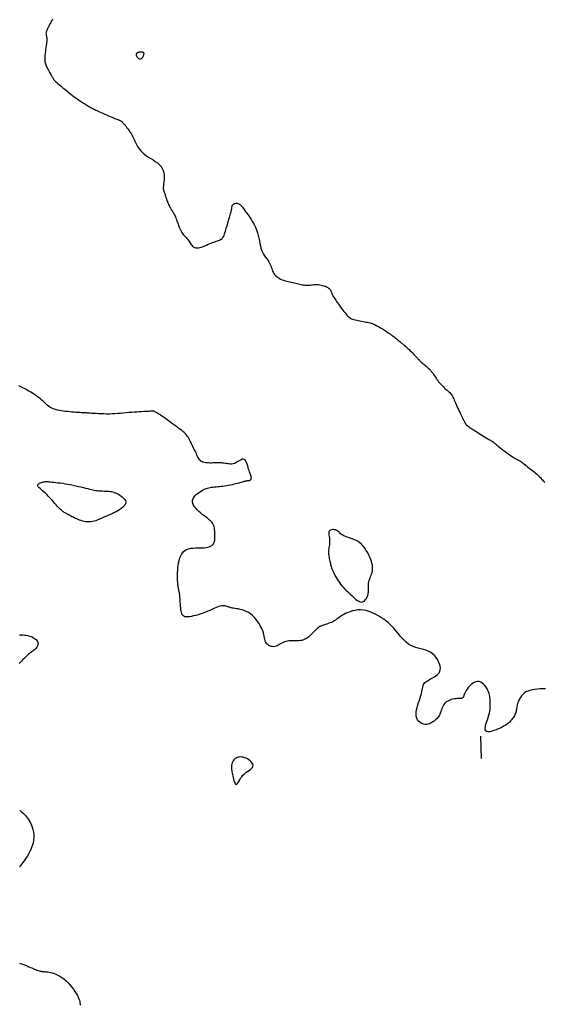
# Model space of a CAD drawing. Header units: millimetres. Extents: x 32690613 to 32693367, y 5343692 to 5344708.
# Tile 884 of 1009: x 32693312 to 32693336, y 5344263 to 5344307. Entities that reach past the tile are written whole.
import ezdxf

# ---------------------------------------------------------------- set-up
doc = ezdxf.new("R2010")
doc.units = ezdxf.units.MM
doc.header["$LTSCALE"] = 20
doc.layers.add('02-DGM_HL_492.00', color=82, linetype='Continuous')

msp = doc.modelspace()

# ---------------------------------------------------------------- linework, layer by layer
at = {"layer": '02-DGM_HL_492.00', "elevation": 492, "flags": 128}
for points in [[(32693313.927, 5344306.653), (32693313.908, 5344306.618), (32693313.888, 5344306.58), (32693313.869, 5344306.542), (32693313.849, 5344306.502), (32693313.828, 5344306.461), (32693313.808, 5344306.421), (32693313.787, 5344306.38), (32693313.765, 5344306.34), (32693313.744, 5344306.3), (32693313.723, 5344306.262), (32693313.703, 5344306.224), (32693313.685, 5344306.187), (32693313.669, 5344306.152), (32693313.656, 5344306.118), (32693313.646, 5344306.085), (32693313.641, 5344306.055), (32693313.638, 5344306.026), (32693313.639, 5344305.998), (32693313.641, 5344305.972), (32693313.645, 5344305.947), (32693313.651, 5344305.924), (32693313.656, 5344305.902), (32693313.662, 5344305.882), (32693313.667, 5344305.862), (32693313.671, 5344305.842), (32693313.675, 5344305.819), (32693313.676, 5344305.793), (32693313.676, 5344305.762), (32693313.675, 5344305.723), (32693313.671, 5344305.676), (32693313.665, 5344305.619), (32693313.656, 5344305.551), (32693313.646, 5344305.473), (32693313.634, 5344305.39), (32693313.622, 5344305.302), (32693313.611, 5344305.214), (32693313.6, 5344305.127), (32693313.591, 5344305.045), (32693313.585, 5344304.97), (32693313.581, 5344304.904), (32693313.581, 5344304.846), (32693313.584, 5344304.795), (32693313.59, 5344304.748), (32693313.599, 5344304.705), (32693313.611, 5344304.663), (32693313.627, 5344304.62), (32693313.646, 5344304.576), (32693313.668, 5344304.528), (32693313.693, 5344304.478), (32693313.719, 5344304.426), (32693313.746, 5344304.373), (32693313.774, 5344304.321), (32693313.801, 5344304.272), (32693313.827, 5344304.225), (32693313.852, 5344304.182), (32693313.873, 5344304.144), (32693313.892, 5344304.111), (32693313.909, 5344304.082), (32693313.924, 5344304.057), (32693313.938, 5344304.035), (32693313.95, 5344304.015), (32693313.96, 5344303.998), (32693313.97, 5344303.982), (32693313.98, 5344303.967), (32693313.99, 5344303.952), (32693314.004, 5344303.935), (32693314.021, 5344303.915), (32693314.045, 5344303.89), (32693314.077, 5344303.86), (32693314.119, 5344303.823), (32693314.171, 5344303.778), (32693314.236, 5344303.723), (32693314.311, 5344303.66), (32693314.394, 5344303.592), (32693314.482, 5344303.521), (32693314.572, 5344303.449), (32693314.661, 5344303.377), (32693314.747, 5344303.309), (32693314.828, 5344303.246), (32693314.901, 5344303.19), (32693314.966, 5344303.141), (32693315.026, 5344303.097), (32693315.08, 5344303.057), (32693315.131, 5344303.022), (32693315.179, 5344302.989), (32693315.226, 5344302.957), (32693315.273, 5344302.927), (32693315.32, 5344302.896), (32693315.368, 5344302.866), (32693315.417, 5344302.836), (32693315.465, 5344302.806), (32693315.513, 5344302.778), (32693315.559, 5344302.75), (32693315.605, 5344302.724), (32693315.648, 5344302.7), (32693315.69, 5344302.677), (32693315.731, 5344302.656), (32693315.773, 5344302.635), (32693315.816, 5344302.615), (32693315.862, 5344302.593), (32693315.913, 5344302.569), (32693315.97, 5344302.544), (32693316.034, 5344302.515), (32693316.106, 5344302.482), (32693316.184, 5344302.447), (32693316.266, 5344302.41), (32693316.349, 5344302.373), (32693316.432, 5344302.336), (32693316.513, 5344302.301), (32693316.588, 5344302.269), (32693316.656, 5344302.24), (32693316.715, 5344302.217), (32693316.765, 5344302.197), (32693316.809, 5344302.181), (32693316.845, 5344302.167), (32693316.877, 5344302.156), (32693316.904, 5344302.145), (32693316.929, 5344302.134), (32693316.951, 5344302.123), (32693316.973, 5344302.111), (32693316.994, 5344302.097), (32693317.016, 5344302.08), (32693317.038, 5344302.06), (32693317.062, 5344302.037), (32693317.087, 5344302.01), (32693317.115, 5344301.979), (32693317.147, 5344301.943), (32693317.181, 5344301.901), (32693317.218, 5344301.855), (32693317.257, 5344301.804), (32693317.298, 5344301.75), (32693317.338, 5344301.694), (32693317.378, 5344301.635), (32693317.417, 5344301.575), (32693317.453, 5344301.514), (32693317.487, 5344301.453), (32693317.519, 5344301.391), (32693317.548, 5344301.33), (32693317.578, 5344301.268), (32693317.606, 5344301.207), (32693317.636, 5344301.146), (32693317.666, 5344301.084), (32693317.699, 5344301.023), (32693317.734, 5344300.962), (32693317.773, 5344300.901), (32693317.816, 5344300.84), (32693317.865, 5344300.779), (32693317.92, 5344300.719), (32693317.983, 5344300.659), (32693318.054, 5344300.599), (32693318.135, 5344300.54), (32693318.225, 5344300.48), (32693318.322, 5344300.421), (32693318.422, 5344300.359), (32693318.521, 5344300.294), (32693318.616, 5344300.225), (32693318.703, 5344300.151), (32693318.778, 5344300.071), (32693318.837, 5344299.983), (32693318.879, 5344299.888), (32693318.904, 5344299.786), (32693318.916, 5344299.682), (32693318.918, 5344299.577), (32693318.912, 5344299.474), (32693318.903, 5344299.377), (32693318.892, 5344299.287), (32693318.883, 5344299.208), (32693318.878, 5344299.142), (32693318.878, 5344299.086), (32693318.882, 5344299.039), (32693318.889, 5344298.997), (32693318.899, 5344298.959), (32693318.912, 5344298.922), (32693318.927, 5344298.883), (32693318.944, 5344298.84), (32693318.962, 5344298.79), (32693318.981, 5344298.736), (32693319.001, 5344298.677), (32693319.022, 5344298.617), (32693319.043, 5344298.556), (32693319.065, 5344298.495), (32693319.088, 5344298.437), (32693319.11, 5344298.383), (32693319.132, 5344298.334), (32693319.154, 5344298.289), (32693319.177, 5344298.248), (32693319.199, 5344298.21), (32693319.221, 5344298.174), (32693319.243, 5344298.139), (32693319.265, 5344298.104), (32693319.288, 5344298.069), (32693319.31, 5344298.033), (32693319.332, 5344297.994), (32693319.355, 5344297.954), (32693319.377, 5344297.911), (32693319.4, 5344297.864), (32693319.423, 5344297.814), (32693319.446, 5344297.76), (32693319.469, 5344297.701), (32693319.492, 5344297.637), (32693319.516, 5344297.569), (32693319.54, 5344297.499), (32693319.565, 5344297.429), (32693319.591, 5344297.359), (32693319.618, 5344297.292), (32693319.646, 5344297.229), (32693319.675, 5344297.171), (32693319.705, 5344297.12), (32693319.737, 5344297.075), (32693319.77, 5344297.034), (32693319.803, 5344296.996), (32693319.837, 5344296.959), (32693319.871, 5344296.924), (32693319.904, 5344296.887), (32693319.938, 5344296.848), (32693319.97, 5344296.806), (32693320.002, 5344296.762), (32693320.033, 5344296.716), (32693320.064, 5344296.671), (32693320.095, 5344296.626), (32693320.126, 5344296.584), (32693320.156, 5344296.545), (32693320.187, 5344296.51), (32693320.218, 5344296.481), (32693320.25, 5344296.458), (32693320.284, 5344296.441), (32693320.322, 5344296.43), (32693320.363, 5344296.424), (32693320.409, 5344296.426), (32693320.46, 5344296.433), (32693320.518, 5344296.447), (32693320.584, 5344296.467), (32693320.655, 5344296.493), (32693320.731, 5344296.523), (32693320.809, 5344296.555), (32693320.888, 5344296.588), (32693320.966, 5344296.621), (32693321.042, 5344296.652), (32693321.114, 5344296.68), (32693321.181, 5344296.704), (32693321.242, 5344296.725), (32693321.297, 5344296.744), (32693321.348, 5344296.762), (32693321.394, 5344296.78), (32693321.435, 5344296.799), (32693321.471, 5344296.821), (32693321.504, 5344296.847), (32693321.532, 5344296.877), (32693321.557, 5344296.913), (32693321.579, 5344296.953), (32693321.599, 5344296.999), (32693321.618, 5344297.05), (32693321.637, 5344297.107), (32693321.656, 5344297.17), (32693321.676, 5344297.238), (32693321.697, 5344297.312), (32693321.72, 5344297.39), (32693321.744, 5344297.47), (32693321.767, 5344297.552), (32693321.79, 5344297.632), (32693321.813, 5344297.709), (32693321.834, 5344297.783), (32693321.854, 5344297.849), (32693321.871, 5344297.909), (32693321.886, 5344297.961), (32693321.899, 5344298.007), (32693321.91, 5344298.048), (32693321.92, 5344298.084), (32693321.927, 5344298.116), (32693321.933, 5344298.145), (32693321.938, 5344298.172), (32693321.942, 5344298.198), (32693321.945, 5344298.222), (32693321.947, 5344298.245), (32693321.95, 5344298.267), (32693321.954, 5344298.287), (32693321.959, 5344298.306), (32693321.965, 5344298.324), (32693321.973, 5344298.341), (32693321.985, 5344298.356), (32693321.998, 5344298.37), (32693322.014, 5344298.383), (32693322.031, 5344298.394), (32693322.05, 5344298.403), (32693322.071, 5344298.411), (32693322.092, 5344298.417), (32693322.115, 5344298.421), (32693322.138, 5344298.423), (32693322.161, 5344298.423), (32693322.185, 5344298.421), (32693322.209, 5344298.416), (32693322.232, 5344298.409), (32693322.256, 5344298.401), (32693322.278, 5344298.389), (32693322.3, 5344298.376), (32693322.321, 5344298.359), (32693322.343, 5344298.34), (32693322.366, 5344298.315), (32693322.391, 5344298.284), (32693322.421, 5344298.246), (32693322.456, 5344298.2), (32693322.497, 5344298.144), (32693322.545, 5344298.077), (32693322.602, 5344297.998), (32693322.666, 5344297.908), (32693322.733, 5344297.81), (32693322.802, 5344297.703), (32693322.87, 5344297.59), (32693322.935, 5344297.473), (32693322.994, 5344297.352), (32693323.045, 5344297.229), (32693323.087, 5344297.106), (32693323.121, 5344296.983), (32693323.148, 5344296.862), (32693323.172, 5344296.744), (32693323.195, 5344296.63), (32693323.218, 5344296.52), (32693323.244, 5344296.417), (32693323.276, 5344296.32), (32693323.314, 5344296.232), (32693323.358, 5344296.15), (32693323.405, 5344296.075), (32693323.455, 5344296.004), (32693323.504, 5344295.938), (32693323.551, 5344295.874), (32693323.594, 5344295.812), (32693323.631, 5344295.751), (32693323.661, 5344295.689), (32693323.686, 5344295.628), (32693323.706, 5344295.567), (32693323.724, 5344295.508), (32693323.743, 5344295.449), (32693323.763, 5344295.392), (32693323.787, 5344295.337), (32693323.816, 5344295.285), (32693323.853, 5344295.236), (32693323.897, 5344295.19), (32693323.947, 5344295.146), (32693324.002, 5344295.106), (32693324.061, 5344295.07), (32693324.124, 5344295.036), (32693324.19, 5344295.007), (32693324.257, 5344294.981), (32693324.326, 5344294.958), (32693324.394, 5344294.939), (32693324.464, 5344294.922), (32693324.533, 5344294.908), (32693324.601, 5344294.894), (32693324.668, 5344294.881), (32693324.734, 5344294.868), (32693324.798, 5344294.854), (32693324.86, 5344294.839), (32693324.921, 5344294.824), (32693324.979, 5344294.809), (32693325.037, 5344294.795), (32693325.095, 5344294.782), (32693325.152, 5344294.771), (32693325.209, 5344294.763), (32693325.267, 5344294.759), (32693325.325, 5344294.759), (32693325.385, 5344294.762), (32693325.445, 5344294.767), (32693325.506, 5344294.773), (32693325.567, 5344294.779), (32693325.629, 5344294.785), (32693325.691, 5344294.788), (32693325.754, 5344294.788), (32693325.816, 5344294.785), (32693325.878, 5344294.777), (32693325.939, 5344294.766), (32693325.998, 5344294.752), (32693326.053, 5344294.736), (32693326.106, 5344294.718), (32693326.153, 5344294.698), (32693326.196, 5344294.676), (32693326.233, 5344294.654), (32693326.265, 5344294.631), (32693326.292, 5344294.608), (32693326.315, 5344294.585), (32693326.334, 5344294.561), (32693326.349, 5344294.539), (32693326.362, 5344294.517), (32693326.373, 5344294.496), (32693326.382, 5344294.476), (32693326.39, 5344294.456), (32693326.397, 5344294.437), (32693326.404, 5344294.418), (32693326.412, 5344294.397), (32693326.421, 5344294.375), (32693326.431, 5344294.351), (32693326.444, 5344294.325), (32693326.46, 5344294.295), (32693326.478, 5344294.262), (32693326.5, 5344294.225), (32693326.525, 5344294.184), (32693326.554, 5344294.14), (32693326.586, 5344294.091), (32693326.622, 5344294.037), (32693326.662, 5344293.979), (32693326.706, 5344293.916), (32693326.753, 5344293.849), (32693326.802, 5344293.78), (32693326.853, 5344293.711), (32693326.904, 5344293.644), (32693326.954, 5344293.579), (32693327.002, 5344293.518), (32693327.047, 5344293.463), (32693327.089, 5344293.415), (32693327.129, 5344293.374), (32693327.168, 5344293.339), (32693327.207, 5344293.309), (32693327.248, 5344293.283), (32693327.292, 5344293.26), (32693327.34, 5344293.241), (32693327.395, 5344293.223), (32693327.456, 5344293.207), (32693327.523, 5344293.191), (32693327.594, 5344293.177), (32693327.667, 5344293.163), (32693327.741, 5344293.15), (32693327.813, 5344293.138), (32693327.883, 5344293.126), (32693327.949, 5344293.115), (32693328.009, 5344293.104), (32693328.066, 5344293.092), (32693328.119, 5344293.078), (32693328.173, 5344293.062), (32693328.228, 5344293.042), (32693328.286, 5344293.018), (32693328.349, 5344292.988), (32693328.419, 5344292.951), (32693328.498, 5344292.907), (32693328.583, 5344292.857), (32693328.671, 5344292.803), (32693328.761, 5344292.747), (32693328.85, 5344292.69), (32693328.934, 5344292.634), (32693329.013, 5344292.582), (32693329.083, 5344292.533), (32693329.142, 5344292.491), (32693329.191, 5344292.453), (32693329.233, 5344292.42), (32693329.27, 5344292.389), (32693329.304, 5344292.361), (32693329.337, 5344292.332), (32693329.37, 5344292.303), (32693329.407, 5344292.271), (32693329.448, 5344292.237), (32693329.493, 5344292.2), (32693329.542, 5344292.161), (32693329.593, 5344292.119), (32693329.647, 5344292.074), (32693329.701, 5344292.028), (32693329.756, 5344291.98), (32693329.81, 5344291.931), (32693329.864, 5344291.88), (32693329.916, 5344291.83), (32693329.966, 5344291.779), (32693330.013, 5344291.73), (32693330.057, 5344291.684), (32693330.098, 5344291.64), (32693330.135, 5344291.6), (32693330.168, 5344291.566), (32693330.197, 5344291.536), (32693330.221, 5344291.512), (32693330.241, 5344291.492), (32693330.259, 5344291.475), (32693330.274, 5344291.46), (32693330.287, 5344291.447), (32693330.299, 5344291.435), (32693330.31, 5344291.423), (32693330.321, 5344291.411), (32693330.332, 5344291.397), (32693330.345, 5344291.382), (32693330.36, 5344291.366), (32693330.378, 5344291.347), (32693330.399, 5344291.326), (32693330.425, 5344291.302), (32693330.456, 5344291.275), (32693330.492, 5344291.245), (32693330.534, 5344291.211), (32693330.578, 5344291.175), (32693330.625, 5344291.136), (32693330.674, 5344291.094), (32693330.722, 5344291.05), (32693330.77, 5344291.005), (32693330.815, 5344290.957), (32693330.857, 5344290.908), (32693330.896, 5344290.858), (32693330.933, 5344290.806), (32693330.969, 5344290.755), (32693331.003, 5344290.702), (32693331.038, 5344290.65), (32693331.073, 5344290.598), (32693331.109, 5344290.546), (32693331.146, 5344290.495), (32693331.185, 5344290.445), (32693331.226, 5344290.396), (32693331.267, 5344290.348), (32693331.309, 5344290.302), (32693331.352, 5344290.257), (32693331.395, 5344290.214), (32693331.438, 5344290.173), (32693331.482, 5344290.134), (32693331.524, 5344290.097), (32693331.566, 5344290.061), (32693331.606, 5344290.026), (32693331.644, 5344289.991), (32693331.68, 5344289.956), (32693331.714, 5344289.921), (32693331.744, 5344289.885), (32693331.77, 5344289.848), (32693331.794, 5344289.809), (32693331.816, 5344289.768), (32693331.837, 5344289.723), (32693331.858, 5344289.675), (32693331.88, 5344289.622), (32693331.904, 5344289.564), (32693331.931, 5344289.5), (32693331.962, 5344289.431), (32693331.995, 5344289.357), (32693332.03, 5344289.28), (32693332.067, 5344289.202), (32693332.103, 5344289.124), (32693332.139, 5344289.049), (32693332.174, 5344288.978), (32693332.205, 5344288.913), (32693332.234, 5344288.856), (32693332.26, 5344288.805), (32693332.282, 5344288.761), (32693332.302, 5344288.723), (32693332.32, 5344288.689), (32693332.336, 5344288.661), (32693332.349, 5344288.636), (32693332.361, 5344288.614), (32693332.372, 5344288.595), (32693332.381, 5344288.578), (32693332.39, 5344288.563), (32693332.397, 5344288.55), (32693332.405, 5344288.538), (32693332.412, 5344288.528), (32693332.42, 5344288.518), (32693332.428, 5344288.509), (32693332.436, 5344288.501), (32693332.446, 5344288.492), (32693332.458, 5344288.482), (32693332.474, 5344288.471), (32693332.492, 5344288.459), (32693332.515, 5344288.443), (32693332.544, 5344288.424), (32693332.578, 5344288.402), (32693332.619, 5344288.375), (32693332.665, 5344288.345), (32693332.717, 5344288.311), (32693332.772, 5344288.275), (32693332.831, 5344288.236), (32693332.893, 5344288.197), (32693332.956, 5344288.156), (32693333.02, 5344288.115), (32693333.084, 5344288.075), (32693333.147, 5344288.035), (32693333.209, 5344287.997), (32693333.268, 5344287.961), (32693333.324, 5344287.926), (32693333.377, 5344287.895), (32693333.424, 5344287.866), (32693333.466, 5344287.842), (32693333.502, 5344287.821), (32693333.533, 5344287.803), (32693333.559, 5344287.789), (32693333.581, 5344287.776), (32693333.599, 5344287.766), (32693333.615, 5344287.756), (32693333.629, 5344287.747), (32693333.643, 5344287.737), (32693333.656, 5344287.727), (32693333.67, 5344287.714), (32693333.687, 5344287.699), (32693333.707, 5344287.681), (32693333.734, 5344287.657), (32693333.767, 5344287.629), (32693333.809, 5344287.594), (32693333.861, 5344287.551), (32693333.924, 5344287.501), (32693333.995, 5344287.445), (32693334.073, 5344287.384), (32693334.155, 5344287.322), (32693334.238, 5344287.26), (32693334.32, 5344287.201), (32693334.398, 5344287.146), (32693334.469, 5344287.098), (32693334.532, 5344287.058), (32693334.588, 5344287.025), (32693334.636, 5344286.998), (32693334.679, 5344286.976), (32693334.718, 5344286.956), (32693334.753, 5344286.939), (32693334.786, 5344286.921), (32693334.819, 5344286.903), (32693334.851, 5344286.882), (32693334.884, 5344286.859), (32693334.917, 5344286.833), (32693334.953, 5344286.804), (32693334.99, 5344286.773), (32693335.03, 5344286.74), (32693335.073, 5344286.705), (32693335.12, 5344286.667), (32693335.17, 5344286.627), (32693335.223, 5344286.586), (32693335.279, 5344286.543), (32693335.335, 5344286.499), (32693335.392, 5344286.454), (32693335.448, 5344286.41), (32693335.502, 5344286.365), (32693335.554, 5344286.321), (32693335.602, 5344286.278), (32693335.647, 5344286.236), (32693335.69, 5344286.195), (32693335.729, 5344286.155), (32693335.767, 5344286.115), (32693335.802, 5344286.077), (32693335.837, 5344286.039), (32693335.87, 5344286.003), (32693335.902, 5344285.967), (32693335.934, 5344285.932)], [(32693335.967, 5344276.718), (32693335.843, 5344276.713), (32693335.719, 5344276.706), (32693335.599, 5344276.697), (32693335.482, 5344276.685), (32693335.371, 5344276.667), (32693335.266, 5344276.643), (32693335.17, 5344276.612), (32693335.083, 5344276.572), (32693335.007, 5344276.522), (32693334.941, 5344276.465), (32693334.884, 5344276.401), (32693334.836, 5344276.333), (32693334.795, 5344276.263), (32693334.762, 5344276.192), (32693334.735, 5344276.123), (32693334.714, 5344276.057), (32693334.698, 5344275.996), (32693334.686, 5344275.94), (32693334.676, 5344275.888), (32693334.669, 5344275.839), (32693334.661, 5344275.791), (32693334.653, 5344275.745), (32693334.643, 5344275.7), (32693334.63, 5344275.654), (32693334.613, 5344275.607), (32693334.592, 5344275.559), (32693334.568, 5344275.511), (32693334.54, 5344275.462), (32693334.509, 5344275.415), (32693334.475, 5344275.368), (32693334.439, 5344275.322), (32693334.4, 5344275.278), (32693334.359, 5344275.235), (32693334.314, 5344275.195), (32693334.266, 5344275.155), (32693334.213, 5344275.116), (32693334.154, 5344275.077), (32693334.089, 5344275.039), (32693334.016, 5344274.999), (32693333.934, 5344274.959), (32693333.844, 5344274.918), (32693333.749, 5344274.878), (32693333.652, 5344274.843), (32693333.558, 5344274.815), (32693333.471, 5344274.797), (32693333.394, 5344274.793), (32693333.332, 5344274.804), (32693333.289, 5344274.834), (32693333.267, 5344274.885), (32693333.263, 5344274.953), (32693333.275, 5344275.036), (32693333.298, 5344275.13), (32693333.329, 5344275.23), (32693333.363, 5344275.333), (32693333.397, 5344275.436), (32693333.428, 5344275.534), (32693333.452, 5344275.625), (32693333.47, 5344275.709), (32693333.481, 5344275.787), (32693333.488, 5344275.86), (32693333.492, 5344275.929), (32693333.492, 5344275.994), (32693333.491, 5344276.058), (32693333.489, 5344276.12), (32693333.486, 5344276.183), (32693333.482, 5344276.246), (32693333.477, 5344276.309), (32693333.468, 5344276.373), (32693333.456, 5344276.439), (32693333.438, 5344276.506), (32693333.415, 5344276.574), (32693333.385, 5344276.645), (32693333.347, 5344276.717), (32693333.302, 5344276.789), (32693333.25, 5344276.857), (32693333.193, 5344276.919), (32693333.131, 5344276.971), (32693333.065, 5344277.011), (32693332.996, 5344277.036), (32693332.924, 5344277.044), (32693332.851, 5344277.031), (32693332.777, 5344277), (32693332.704, 5344276.956), (32693332.635, 5344276.9), (32693332.569, 5344276.837), (32693332.509, 5344276.769), (32693332.456, 5344276.701), (32693332.412, 5344276.634), (32693332.378, 5344276.573), (32693332.352, 5344276.518), (32693332.332, 5344276.468), (32693332.316, 5344276.424), (32693332.303, 5344276.386), (32693332.29, 5344276.354), (32693332.276, 5344276.328), (32693332.258, 5344276.309), (32693332.235, 5344276.295), (32693332.207, 5344276.287), (32693332.174, 5344276.282), (32693332.136, 5344276.28), (32693332.093, 5344276.279), (32693332.045, 5344276.278), (32693331.993, 5344276.276), (32693331.937, 5344276.271), (32693331.877, 5344276.263), (32693331.815, 5344276.25), (32693331.751, 5344276.233), (32693331.688, 5344276.211), (32693331.626, 5344276.184), (32693331.567, 5344276.151), (32693331.513, 5344276.112), (32693331.464, 5344276.066), (32693331.423, 5344276.015), (32693331.387, 5344275.958), (32693331.357, 5344275.897), (32693331.33, 5344275.834), (32693331.307, 5344275.77), (32693331.285, 5344275.708), (32693331.263, 5344275.647), (32693331.241, 5344275.591), (32693331.217, 5344275.539), (32693331.191, 5344275.492), (32693331.163, 5344275.45), (32693331.132, 5344275.41), (32693331.099, 5344275.373), (32693331.062, 5344275.339), (32693331.022, 5344275.305), (32693330.978, 5344275.272), (32693330.931, 5344275.239), (32693330.88, 5344275.207), (32693330.826, 5344275.179), (32693330.769, 5344275.154), (32693330.71, 5344275.136), (32693330.65, 5344275.124), (32693330.588, 5344275.121), (32693330.525, 5344275.129), (32693330.462, 5344275.148), (32693330.401, 5344275.178), (32693330.343, 5344275.219), (32693330.29, 5344275.271), (32693330.245, 5344275.333), (32693330.209, 5344275.404), (32693330.185, 5344275.485), (32693330.174, 5344275.574), (32693330.178, 5344275.672), (32693330.194, 5344275.775), (32693330.219, 5344275.884), (32693330.252, 5344275.994), (32693330.288, 5344276.105), (32693330.325, 5344276.213), (32693330.361, 5344276.318), (32693330.391, 5344276.416), (32693330.416, 5344276.507), (32693330.434, 5344276.591), (32693330.449, 5344276.666), (32693330.462, 5344276.735), (32693330.476, 5344276.798), (32693330.492, 5344276.854), (32693330.511, 5344276.905), (32693330.537, 5344276.95), (32693330.571, 5344276.991), (32693330.611, 5344277.028), (32693330.658, 5344277.061), (32693330.709, 5344277.093), (32693330.764, 5344277.123), (32693330.823, 5344277.153), (32693330.883, 5344277.184), (32693330.944, 5344277.216), (32693331.005, 5344277.252), (32693331.064, 5344277.29), (32693331.118, 5344277.333), (32693331.167, 5344277.381), (32693331.207, 5344277.436), (32693331.238, 5344277.498), (32693331.256, 5344277.567), (32693331.261, 5344277.646), (32693331.25, 5344277.733), (32693331.224, 5344277.828), (32693331.184, 5344277.925), (32693331.131, 5344278.023), (32693331.067, 5344278.118), (32693330.993, 5344278.206), (32693330.908, 5344278.285), (32693330.816, 5344278.351), (32693330.717, 5344278.403), (32693330.611, 5344278.442), (32693330.502, 5344278.474), (32693330.39, 5344278.501), (32693330.276, 5344278.529), (32693330.163, 5344278.56), (32693330.051, 5344278.6), (32693329.943, 5344278.651), (32693329.838, 5344278.716), (32693329.739, 5344278.795), (32693329.644, 5344278.882), (32693329.555, 5344278.976), (32693329.47, 5344279.073), (32693329.391, 5344279.169), (32693329.317, 5344279.261), (32693329.248, 5344279.346), (32693329.185, 5344279.422), (32693329.125, 5344279.49), (32693329.067, 5344279.551), (32693329.009, 5344279.608), (32693328.948, 5344279.662), (32693328.882, 5344279.715), (32693328.81, 5344279.769), (32693328.729, 5344279.826), (32693328.638, 5344279.888), (32693328.538, 5344279.951), (32693328.431, 5344280.014), (32693328.316, 5344280.074), (32693328.197, 5344280.129), (32693328.074, 5344280.176), (32693327.949, 5344280.212), (32693327.824, 5344280.236), (32693327.698, 5344280.244), (32693327.575, 5344280.239), (32693327.455, 5344280.222), (32693327.339, 5344280.196), (32693327.228, 5344280.162), (32693327.124, 5344280.122), (32693327.029, 5344280.079), (32693326.942, 5344280.035), (32693326.865, 5344279.99), (32693326.797, 5344279.946), (32693326.735, 5344279.903), (32693326.678, 5344279.862), (32693326.623, 5344279.822), (32693326.569, 5344279.784), (32693326.513, 5344279.748), (32693326.454, 5344279.715), (32693326.39, 5344279.685), (32693326.323, 5344279.657), (32693326.253, 5344279.632), (32693326.183, 5344279.607), (32693326.114, 5344279.584), (32693326.047, 5344279.562), (32693325.985, 5344279.539), (32693325.928, 5344279.517), (32693325.878, 5344279.493), (32693325.834, 5344279.469), (32693325.795, 5344279.443), (32693325.76, 5344279.416), (32693325.726, 5344279.386), (32693325.694, 5344279.354), (32693325.661, 5344279.32), (32693325.626, 5344279.283), (32693325.588, 5344279.242), (32693325.548, 5344279.2), (32693325.506, 5344279.156), (32693325.462, 5344279.113), (32693325.416, 5344279.07), (32693325.368, 5344279.03), (32693325.32, 5344278.993), (32693325.271, 5344278.961), (32693325.222, 5344278.934), (32693325.173, 5344278.912), (32693325.122, 5344278.895), (32693325.07, 5344278.881), (32693325.016, 5344278.872), (32693324.959, 5344278.865), (32693324.9, 5344278.861), (32693324.838, 5344278.859), (32693324.772, 5344278.859), (32693324.704, 5344278.859), (32693324.634, 5344278.859), (32693324.563, 5344278.857), (32693324.493, 5344278.853), (32693324.424, 5344278.845), (32693324.357, 5344278.833), (32693324.293, 5344278.814), (32693324.233, 5344278.79), (32693324.177, 5344278.761), (32693324.123, 5344278.729), (32693324.071, 5344278.696), (32693324.02, 5344278.665), (32693323.969, 5344278.637), (32693323.917, 5344278.615), (32693323.864, 5344278.601), (32693323.808, 5344278.596), (32693323.752, 5344278.599), (32693323.696, 5344278.611), (32693323.642, 5344278.631), (32693323.592, 5344278.658), (32693323.546, 5344278.691), (32693323.505, 5344278.73), (32693323.473, 5344278.773), (32693323.448, 5344278.821), (32693323.43, 5344278.874), (32693323.416, 5344278.931), (32693323.403, 5344278.995), (32693323.39, 5344279.063), (32693323.373, 5344279.139), (32693323.351, 5344279.22), (32693323.321, 5344279.309), (32693323.281, 5344279.405), (32693323.231, 5344279.506), (32693323.173, 5344279.608), (32693323.107, 5344279.71), (32693323.034, 5344279.81), (32693322.954, 5344279.903), (32693322.869, 5344279.988), (32693322.779, 5344280.063), (32693322.685, 5344280.124), (32693322.59, 5344280.173), (32693322.494, 5344280.212), (32693322.4, 5344280.242), (32693322.309, 5344280.265), (32693322.224, 5344280.283), (32693322.147, 5344280.296), (32693322.078, 5344280.307), (32693322.021, 5344280.316), (32693321.973, 5344280.325), (32693321.932, 5344280.334), (32693321.897, 5344280.342), (32693321.867, 5344280.351), (32693321.838, 5344280.36), (32693321.811, 5344280.369), (32693321.782, 5344280.379), (32693321.75, 5344280.39), (32693321.715, 5344280.402), (32693321.676, 5344280.412), (32693321.634, 5344280.419), (32693321.588, 5344280.424), (32693321.538, 5344280.425), (32693321.483, 5344280.42), (32693321.423, 5344280.408), (32693321.359, 5344280.39), (32693321.289, 5344280.365), (32693321.215, 5344280.335), (32693321.135, 5344280.3), (32693321.051, 5344280.262), (32693320.961, 5344280.223), (32693320.866, 5344280.182), (32693320.766, 5344280.141), (32693320.661, 5344280.101), (32693320.554, 5344280.063), (32693320.445, 5344280.028), (32693320.338, 5344279.997), (32693320.234, 5344279.971), (32693320.137, 5344279.95), (32693320.047, 5344279.936), (32693319.969, 5344279.929), (32693319.902, 5344279.93), (32693319.846, 5344279.94), (32693319.801, 5344279.958), (32693319.765, 5344279.985), (32693319.736, 5344280.021), (32693319.713, 5344280.065), (32693319.695, 5344280.119), (32693319.681, 5344280.182), (32693319.669, 5344280.253), (32693319.659, 5344280.331), (32693319.65, 5344280.414), (32693319.643, 5344280.498), (32693319.637, 5344280.582), (32693319.632, 5344280.663), (32693319.627, 5344280.738), (32693319.623, 5344280.805), (32693319.618, 5344280.862), (32693319.614, 5344280.911), (32693319.609, 5344280.952), (32693319.604, 5344280.987), (32693319.598, 5344281.017), (32693319.593, 5344281.044), (32693319.587, 5344281.07), (32693319.581, 5344281.095), (32693319.575, 5344281.122), (32693319.568, 5344281.151), (32693319.561, 5344281.182), (32693319.555, 5344281.218), (32693319.548, 5344281.257), (32693319.542, 5344281.303), (32693319.535, 5344281.354), (32693319.53, 5344281.413), (32693319.524, 5344281.479), (32693319.52, 5344281.553), (32693319.517, 5344281.633), (32693319.516, 5344281.72), (32693319.516, 5344281.813), (32693319.52, 5344281.911), (32693319.526, 5344282.014), (32693319.535, 5344282.122), (32693319.549, 5344282.233), (32693319.567, 5344282.346), (32693319.591, 5344282.458), (32693319.622, 5344282.565), (32693319.662, 5344282.665), (32693319.71, 5344282.756), (32693319.769, 5344282.835), (32693319.839, 5344282.898), (32693319.92, 5344282.945), (32693320.012, 5344282.977), (32693320.111, 5344282.996), (32693320.215, 5344283.007), (32693320.321, 5344283.011), (32693320.426, 5344283.011), (32693320.529, 5344283.011), (32693320.626, 5344283.012), (32693320.716, 5344283.019), (32693320.798, 5344283.03), (32693320.871, 5344283.045), (32693320.937, 5344283.066), (32693320.995, 5344283.092), (32693321.044, 5344283.123), (32693321.086, 5344283.158), (32693321.12, 5344283.199), (32693321.145, 5344283.244), (32693321.164, 5344283.293), (32693321.177, 5344283.346), (32693321.185, 5344283.403), (32693321.188, 5344283.461), (32693321.189, 5344283.522), (32693321.188, 5344283.584), (32693321.185, 5344283.646), (32693321.183, 5344283.708), (32693321.179, 5344283.77), (32693321.174, 5344283.832), (32693321.165, 5344283.892), (32693321.153, 5344283.951), (32693321.136, 5344284.008), (32693321.113, 5344284.062), (32693321.084, 5344284.114), (32693321.047, 5344284.164), (32693321.003, 5344284.212), (32693320.952, 5344284.258), (32693320.896, 5344284.305), (32693320.834, 5344284.353), (32693320.768, 5344284.403), (32693320.697, 5344284.456), (32693320.623, 5344284.513), (32693320.547, 5344284.576), (32693320.471, 5344284.642), (32693320.398, 5344284.711), (32693320.331, 5344284.784), (32693320.274, 5344284.857), (32693320.228, 5344284.932), (32693320.197, 5344285.007), (32693320.184, 5344285.08), (32693320.191, 5344285.152), (32693320.216, 5344285.221), (32693320.256, 5344285.288), (32693320.307, 5344285.351), (32693320.367, 5344285.41), (32693320.432, 5344285.464), (32693320.499, 5344285.513), (32693320.566, 5344285.556), (32693320.629, 5344285.593), (32693320.69, 5344285.625), (32693320.748, 5344285.651), (32693320.805, 5344285.672), (32693320.861, 5344285.69), (32693320.918, 5344285.704), (32693320.977, 5344285.716), (32693321.037, 5344285.725), (32693321.101, 5344285.733), (32693321.168, 5344285.74), (32693321.238, 5344285.747), (32693321.311, 5344285.753), (32693321.386, 5344285.761), (32693321.464, 5344285.769), (32693321.544, 5344285.778), (32693321.627, 5344285.79), (32693321.712, 5344285.804), (32693321.798, 5344285.819), (32693321.883, 5344285.837), (32693321.968, 5344285.855), (32693322.049, 5344285.874), (32693322.126, 5344285.893), (32693322.198, 5344285.911), (32693322.264, 5344285.929), (32693322.322, 5344285.945), (32693322.373, 5344285.96), (32693322.418, 5344285.973), (32693322.459, 5344285.985), (32693322.495, 5344285.996), (32693322.527, 5344286.004), (32693322.557, 5344286.011), (32693322.586, 5344286.016), (32693322.613, 5344286.02), (32693322.64, 5344286.022), (32693322.665, 5344286.024), (32693322.69, 5344286.026), (32693322.712, 5344286.028), (32693322.733, 5344286.033), (32693322.751, 5344286.039), (32693322.768, 5344286.048), (32693322.782, 5344286.061), (32693322.793, 5344286.077), (32693322.802, 5344286.095), (32693322.809, 5344286.115), (32693322.813, 5344286.136), (32693322.815, 5344286.158), (32693322.814, 5344286.18), (32693322.811, 5344286.202), (32693322.805, 5344286.223), (32693322.797, 5344286.244), (32693322.787, 5344286.268), (32693322.776, 5344286.295), (32693322.762, 5344286.327), (32693322.747, 5344286.366), (32693322.731, 5344286.413), (32693322.713, 5344286.47), (32693322.695, 5344286.536), (32693322.675, 5344286.61), (32693322.653, 5344286.687), (32693322.628, 5344286.763), (32693322.601, 5344286.833), (32693322.57, 5344286.895), (32693322.536, 5344286.943), (32693322.497, 5344286.973), (32693322.454, 5344286.984), (32693322.406, 5344286.977), (32693322.355, 5344286.957), (32693322.301, 5344286.928), (32693322.244, 5344286.892), (32693322.185, 5344286.856), (32693322.125, 5344286.821), (32693322.063, 5344286.794), (32693322.001, 5344286.775), (32693321.94, 5344286.766), (32693321.878, 5344286.763), (32693321.818, 5344286.767), (32693321.758, 5344286.774), (32693321.7, 5344286.783), (32693321.644, 5344286.794), (32693321.59, 5344286.803), (32693321.539, 5344286.81), (32693321.489, 5344286.815), (32693321.441, 5344286.818), (32693321.392, 5344286.82), (32693321.341, 5344286.82), (32693321.289, 5344286.819), (32693321.233, 5344286.817), (32693321.173, 5344286.814), (32693321.108, 5344286.812), (32693321.04, 5344286.81), (32693320.969, 5344286.809), (32693320.899, 5344286.811), (32693320.83, 5344286.815), (32693320.764, 5344286.822), (32693320.702, 5344286.833), (32693320.647, 5344286.85), (32693320.6, 5344286.871), (32693320.559, 5344286.898), (32693320.523, 5344286.93), (32693320.492, 5344286.967), (32693320.464, 5344287.009), (32693320.438, 5344287.056), (32693320.412, 5344287.107), (32693320.386, 5344287.162), (32693320.357, 5344287.221), (32693320.328, 5344287.283), (32693320.297, 5344287.348), (32693320.266, 5344287.414), (32693320.234, 5344287.481), (32693320.202, 5344287.547), (32693320.171, 5344287.612), (32693320.142, 5344287.675), (32693320.113, 5344287.735), (32693320.085, 5344287.792), (32693320.058, 5344287.846), (32693320.029, 5344287.898), (32693320, 5344287.948), (32693319.968, 5344287.996), (32693319.934, 5344288.043), (32693319.897, 5344288.088), (32693319.855, 5344288.132), (32693319.81, 5344288.175), (32693319.759, 5344288.219), (32693319.704, 5344288.264), (32693319.643, 5344288.311), (32693319.577, 5344288.36), (32693319.504, 5344288.413), (32693319.424, 5344288.47), (32693319.339, 5344288.531), (32693319.248, 5344288.596), (32693319.155, 5344288.662), (32693319.063, 5344288.728), (32693318.972, 5344288.793), (32693318.887, 5344288.853), (32693318.808, 5344288.909), (32693318.738, 5344288.957), (32693318.679, 5344288.997), (32693318.631, 5344289.03), (32693318.591, 5344289.056), (32693318.559, 5344289.075), (32693318.533, 5344289.09), (32693318.512, 5344289.101), (32693318.495, 5344289.108), (32693318.48, 5344289.114), (32693318.466, 5344289.118), (32693318.451, 5344289.121), (32693318.433, 5344289.123), (32693318.412, 5344289.123), (32693318.384, 5344289.123), (32693318.349, 5344289.122), (32693318.304, 5344289.121), (32693318.247, 5344289.119), (32693318.179, 5344289.116), (32693318.098, 5344289.113), (32693318.008, 5344289.109), (32693317.909, 5344289.104), (32693317.803, 5344289.098), (32693317.691, 5344289.091), (32693317.575, 5344289.083), (32693317.457, 5344289.074), (32693317.337, 5344289.063), (32693317.215, 5344289.052), (32693317.093, 5344289.041), (32693316.97, 5344289.03), (32693316.847, 5344289.02), (32693316.722, 5344289.011), (32693316.598, 5344289.005), (32693316.473, 5344289.001), (32693316.348, 5344289), (32693316.225, 5344289.002), (32693316.105, 5344289.006), (32693315.99, 5344289.011), (32693315.882, 5344289.018), (32693315.783, 5344289.025), (32693315.694, 5344289.031), (32693315.617, 5344289.037), (32693315.552, 5344289.041), (32693315.499, 5344289.044), (32693315.452, 5344289.047), (32693315.41, 5344289.049), (32693315.369, 5344289.051), (32693315.326, 5344289.053), (32693315.277, 5344289.055), (32693315.22, 5344289.058), (32693315.151, 5344289.062), (32693315.073, 5344289.068), (32693314.987, 5344289.074), (32693314.895, 5344289.081), (32693314.799, 5344289.089), (32693314.701, 5344289.098), (32693314.603, 5344289.108), (32693314.506, 5344289.119), (32693314.413, 5344289.131), (32693314.324, 5344289.144), (32693314.238, 5344289.159), (32693314.157, 5344289.176), (32693314.079, 5344289.196), (32693314.005, 5344289.219), (32693313.935, 5344289.246), (32693313.869, 5344289.277), (32693313.807, 5344289.313), (32693313.749, 5344289.353), (32693313.695, 5344289.395), (32693313.643, 5344289.439), (32693313.595, 5344289.483), (32693313.55, 5344289.527), (32693313.507, 5344289.57), (32693313.466, 5344289.61), (32693313.427, 5344289.646), (32693313.388, 5344289.68), (32693313.349, 5344289.713), (32693313.308, 5344289.744), (32693313.264, 5344289.776), (32693313.216, 5344289.81), (32693313.163, 5344289.846), (32693313.102, 5344289.885), (32693313.034, 5344289.928), (32693312.959, 5344289.975), (32693312.878, 5344290.024), (32693312.793, 5344290.074), (32693312.703, 5344290.125), (32693312.61, 5344290.174), (32693312.516, 5344290.222), (32693312.42, 5344290.267)], [(32693312.45, 5344279.132), (32693312.525, 5344279.131), (32693312.601, 5344279.127), (32693312.678, 5344279.12), (32693312.754, 5344279.109), (32693312.829, 5344279.094), (32693312.901, 5344279.073), (32693312.97, 5344279.048), (32693313.035, 5344279.019), (32693313.094, 5344278.986), (32693313.147, 5344278.951), (32693313.192, 5344278.913), (32693313.229, 5344278.873), (32693313.256, 5344278.833), (32693313.274, 5344278.792), (32693313.282, 5344278.751), (32693313.281, 5344278.71), (32693313.273, 5344278.67), (32693313.258, 5344278.631), (32693313.238, 5344278.593), (32693313.213, 5344278.558), (32693313.185, 5344278.524), (32693313.154, 5344278.493), (32693313.119, 5344278.463), (32693313.083, 5344278.434), (32693313.044, 5344278.404), (32693313.002, 5344278.373), (32693312.958, 5344278.339), (32693312.911, 5344278.302), (32693312.862, 5344278.261), (32693312.81, 5344278.215), (32693312.757, 5344278.165), (32693312.702, 5344278.112), (32693312.648, 5344278.058), (32693312.593, 5344278.003), (32693312.54, 5344277.949), (32693312.488, 5344277.898), (32693312.438, 5344277.85)], [(32693333.048, 5344274.602), (32693333.087, 5344273.603)], [(32693312.462, 5344271.295), (32693312.513, 5344271.248), (32693312.565, 5344271.2), (32693312.617, 5344271.152), (32693312.668, 5344271.102), (32693312.719, 5344271.05), (32693312.769, 5344270.995), (32693312.817, 5344270.935), (32693312.864, 5344270.869), (32693312.908, 5344270.796), (32693312.951, 5344270.715), (32693312.99, 5344270.624), (32693313.025, 5344270.525), (32693313.054, 5344270.419), (32693313.076, 5344270.307), (32693313.089, 5344270.189), (32693313.092, 5344270.068), (32693313.083, 5344269.944), (32693313.061, 5344269.818), (32693313.024, 5344269.692), (32693312.976, 5344269.567), (32693312.919, 5344269.445), (32693312.856, 5344269.328), (32693312.79, 5344269.218), (32693312.724, 5344269.117), (32693312.661, 5344269.026), (32693312.605, 5344268.948), (32693312.556, 5344268.883), (32693312.516, 5344268.831), (32693312.482, 5344268.789), (32693312.454, 5344268.756)], [(32693312.458, 5344264.453), (32693312.551, 5344264.419), (32693312.638, 5344264.386), (32693312.72, 5344264.353), (32693312.797, 5344264.321), (32693312.87, 5344264.29), (32693312.939, 5344264.26), (32693313.004, 5344264.232), (32693313.066, 5344264.206), (32693313.125, 5344264.181), (32693313.181, 5344264.159), (32693313.234, 5344264.139), (32693313.284, 5344264.121), (32693313.331, 5344264.106), (32693313.376, 5344264.094), (32693313.418, 5344264.084), (32693313.458, 5344264.078), (32693313.497, 5344264.074), (32693313.536, 5344264.071), (32693313.576, 5344264.068), (32693313.619, 5344264.066), (32693313.667, 5344264.061), (32693313.719, 5344264.055), (32693313.778, 5344264.045), (32693313.845, 5344264.032), (32693313.919, 5344264.013), (32693313.998, 5344263.989), (32693314.082, 5344263.957), (32693314.17, 5344263.918), (32693314.26, 5344263.869), (32693314.352, 5344263.811), (32693314.443, 5344263.742), (32693314.534, 5344263.662), (32693314.623, 5344263.573), (32693314.709, 5344263.478), (32693314.79, 5344263.379), (32693314.865, 5344263.279), (32693314.933, 5344263.181), (32693314.992, 5344263.088), (32693315.042, 5344263.001), (32693315.082, 5344262.924), (32693315.112, 5344262.856), (32693315.134, 5344262.793), (32693315.148, 5344262.735), (32693315.156, 5344262.678), (32693315.16, 5344262.623), (32693315.16, 5344262.566)]]:
    msp.add_lwpolyline(points, dxfattribs=at)
for points in [[(32693317.849, 5344304.865), (32693317.826, 5344304.868), (32693317.802, 5344304.877), (32693317.779, 5344304.892), (32693317.757, 5344304.911), (32693317.737, 5344304.934), (32693317.719, 5344304.958), (32693317.703, 5344304.983), (32693317.692, 5344305.008), (32693317.684, 5344305.031), (32693317.68, 5344305.053), (32693317.679, 5344305.073), (32693317.681, 5344305.092), (32693317.686, 5344305.109), (32693317.694, 5344305.124), (32693317.703, 5344305.138), (32693317.715, 5344305.15), (32693317.727, 5344305.16), (32693317.741, 5344305.168), (32693317.757, 5344305.175), (32693317.773, 5344305.181), (32693317.79, 5344305.185), (32693317.808, 5344305.189), (32693317.827, 5344305.192), (32693317.846, 5344305.195), (32693317.865, 5344305.197), (32693317.884, 5344305.198), (32693317.903, 5344305.198), (32693317.922, 5344305.198), (32693317.939, 5344305.195), (32693317.955, 5344305.191), (32693317.969, 5344305.185), (32693317.981, 5344305.176), (32693317.991, 5344305.165), (32693317.998, 5344305.151), (32693318.002, 5344305.135), (32693318.004, 5344305.116), (32693318.004, 5344305.096), (32693318.001, 5344305.073), (32693317.995, 5344305.049), (32693317.987, 5344305.023), (32693317.977, 5344304.996), (32693317.964, 5344304.969), (32693317.949, 5344304.943), (32693317.932, 5344304.919), (32693317.913, 5344304.898), (32693317.893, 5344304.881), (32693317.871, 5344304.87)], [(32693314.088, 5344284.939), (32693314.037, 5344284.998), (32693313.982, 5344285.061), (32693313.924, 5344285.128), (32693313.864, 5344285.196), (32693313.802, 5344285.266), (32693313.738, 5344285.334), (32693313.674, 5344285.4), (32693313.609, 5344285.463), (32693313.544, 5344285.52), (32693313.482, 5344285.573), (32693313.424, 5344285.621), (32693313.371, 5344285.665), (32693313.327, 5344285.705), (32693313.293, 5344285.742), (32693313.27, 5344285.775), (32693313.262, 5344285.806), (32693313.268, 5344285.835), (32693313.287, 5344285.861), (32693313.317, 5344285.885), (32693313.354, 5344285.906), (32693313.397, 5344285.925), (32693313.441, 5344285.941), (32693313.485, 5344285.954), (32693313.527, 5344285.965), (32693313.563, 5344285.973), (32693313.595, 5344285.978), (32693313.627, 5344285.981), (32693313.659, 5344285.982), (32693313.694, 5344285.981), (32693313.734, 5344285.978), (32693313.782, 5344285.974), (32693313.839, 5344285.968), (32693313.908, 5344285.961), (32693313.987, 5344285.952), (32693314.075, 5344285.942), (32693314.172, 5344285.931), (32693314.275, 5344285.917), (32693314.384, 5344285.902), (32693314.498, 5344285.884), (32693314.615, 5344285.864), (32693314.734, 5344285.842), (32693314.853, 5344285.818), (32693314.972, 5344285.793), (32693315.088, 5344285.767), (32693315.201, 5344285.741), (32693315.308, 5344285.715), (32693315.409, 5344285.691), (32693315.502, 5344285.668), (32693315.586, 5344285.648), (32693315.662, 5344285.63), (32693315.732, 5344285.614), (32693315.797, 5344285.6), (32693315.858, 5344285.588), (32693315.918, 5344285.579), (32693315.978, 5344285.571), (32693316.04, 5344285.566), (32693316.104, 5344285.562), (32693316.17, 5344285.559), (32693316.238, 5344285.557), (32693316.307, 5344285.555), (32693316.375, 5344285.551), (32693316.442, 5344285.547), (32693316.508, 5344285.54), (32693316.571, 5344285.53), (32693316.631, 5344285.516), (32693316.688, 5344285.499), (32693316.742, 5344285.479), (32693316.794, 5344285.456), (32693316.845, 5344285.429), (32693316.894, 5344285.4), (32693316.943, 5344285.368), (32693316.991, 5344285.333), (32693317.039, 5344285.297), (32693317.085, 5344285.258), (32693317.127, 5344285.216), (32693317.162, 5344285.173), (32693317.188, 5344285.128), (32693317.204, 5344285.081), (32693317.206, 5344285.032), (32693317.193, 5344284.982), (32693317.163, 5344284.93), (32693317.118, 5344284.878), (32693317.062, 5344284.826), (32693316.996, 5344284.774), (32693316.924, 5344284.724), (32693316.848, 5344284.677), (32693316.771, 5344284.633), (32693316.696, 5344284.593), (32693316.625, 5344284.558), (32693316.558, 5344284.526), (32693316.493, 5344284.498), (32693316.431, 5344284.472), (32693316.371, 5344284.447), (32693316.311, 5344284.423), (32693316.251, 5344284.397), (32693316.19, 5344284.371), (32693316.128, 5344284.342), (32693316.064, 5344284.312), (32693315.999, 5344284.282), (32693315.932, 5344284.254), (32693315.863, 5344284.228), (32693315.793, 5344284.206), (32693315.722, 5344284.189), (32693315.649, 5344284.178), (32693315.575, 5344284.174), (32693315.5, 5344284.177), (32693315.425, 5344284.186), (32693315.351, 5344284.2), (32693315.278, 5344284.217), (32693315.206, 5344284.238), (32693315.138, 5344284.261), (32693315.072, 5344284.285), (32693315.011, 5344284.31), (32693314.953, 5344284.335), (32693314.898, 5344284.36), (32693314.847, 5344284.385), (32693314.799, 5344284.41), (32693314.753, 5344284.434), (32693314.71, 5344284.457), (32693314.669, 5344284.48), (32693314.63, 5344284.501), (32693314.593, 5344284.522), (32693314.557, 5344284.542), (32693314.522, 5344284.562), (32693314.489, 5344284.582), (32693314.456, 5344284.603), (32693314.423, 5344284.625), (32693314.391, 5344284.648), (32693314.359, 5344284.673), (32693314.326, 5344284.7), (32693314.292, 5344284.729), (32693314.256, 5344284.762), (32693314.219, 5344284.799), (32693314.178, 5344284.84), (32693314.135, 5344284.887)], [(32693326.955, 5344283.55), (32693326.897, 5344283.58), (32693326.847, 5344283.613), (32693326.805, 5344283.648), (32693326.767, 5344283.682), (32693326.732, 5344283.716), (32693326.698, 5344283.747), (32693326.663, 5344283.775), (32693326.624, 5344283.799), (32693326.581, 5344283.817), (32693326.534, 5344283.828), (32693326.486, 5344283.834), (32693326.439, 5344283.833), (32693326.394, 5344283.826), (32693326.354, 5344283.812), (32693326.321, 5344283.791), (32693326.296, 5344283.762), (32693326.281, 5344283.727), (32693326.275, 5344283.684), (32693326.276, 5344283.637), (32693326.282, 5344283.584), (32693326.29, 5344283.528), (32693326.3, 5344283.469), (32693326.307, 5344283.408), (32693326.312, 5344283.346), (32693326.312, 5344283.283), (32693326.308, 5344283.221), (32693326.301, 5344283.158), (32693326.293, 5344283.095), (32693326.284, 5344283.032), (32693326.275, 5344282.969), (32693326.269, 5344282.906), (32693326.265, 5344282.844), (32693326.265, 5344282.781), (32693326.269, 5344282.719), (32693326.276, 5344282.658), (32693326.285, 5344282.598), (32693326.296, 5344282.539), (32693326.308, 5344282.482), (32693326.321, 5344282.427), (32693326.333, 5344282.374), (32693326.346, 5344282.323), (32693326.358, 5344282.274), (32693326.371, 5344282.226), (32693326.385, 5344282.178), (32693326.401, 5344282.128), (32693326.419, 5344282.076), (32693326.441, 5344282.021), (32693326.466, 5344281.962), (32693326.496, 5344281.898), (32693326.53, 5344281.83), (32693326.567, 5344281.759), (32693326.608, 5344281.686), (32693326.653, 5344281.612), (32693326.701, 5344281.537), (32693326.752, 5344281.463), (32693326.806, 5344281.391), (32693326.862, 5344281.322), (32693326.92, 5344281.255), (32693326.98, 5344281.19), (32693327.042, 5344281.126), (32693327.105, 5344281.064), (32693327.169, 5344281.003), (32693327.233, 5344280.942), (32693327.298, 5344280.882), (32693327.363, 5344280.823), (32693327.427, 5344280.765), (32693327.491, 5344280.713), (32693327.553, 5344280.667), (32693327.614, 5344280.63), (32693327.672, 5344280.604), (32693327.729, 5344280.592), (32693327.782, 5344280.596), (32693327.832, 5344280.617), (32693327.878, 5344280.653), (32693327.92, 5344280.701), (32693327.957, 5344280.759), (32693327.989, 5344280.823), (32693328.015, 5344280.89), (32693328.035, 5344280.958), (32693328.049, 5344281.023), (32693328.055, 5344281.083), (32693328.057, 5344281.139), (32693328.055, 5344281.192), (32693328.05, 5344281.242), (32693328.046, 5344281.291), (32693328.043, 5344281.339), (32693328.044, 5344281.389), (32693328.049, 5344281.44), (32693328.06, 5344281.494), (32693328.077, 5344281.55), (32693328.098, 5344281.608), (32693328.121, 5344281.669), (32693328.145, 5344281.73), (32693328.168, 5344281.793), (32693328.19, 5344281.856), (32693328.208, 5344281.919), (32693328.222, 5344281.982), (32693328.231, 5344282.046), (32693328.234, 5344282.112), (32693328.231, 5344282.18), (32693328.222, 5344282.252), (32693328.206, 5344282.329), (32693328.183, 5344282.411), (32693328.152, 5344282.5), (32693328.113, 5344282.596), (32693328.067, 5344282.697), (32693328.013, 5344282.8), (32693327.952, 5344282.902), (32693327.884, 5344283.001), (32693327.811, 5344283.095), (32693327.731, 5344283.181), (32693327.646, 5344283.255), (32693327.556, 5344283.317), (32693327.464, 5344283.367), (32693327.37, 5344283.408), (32693327.277, 5344283.442), (32693327.187, 5344283.471), (32693327.102, 5344283.497), (32693327.024, 5344283.522)], [(32693322.578, 5344273.609), (32693322.515, 5344273.634), (32693322.452, 5344273.652), (32693322.392, 5344273.662), (32693322.333, 5344273.666), (32693322.277, 5344273.663), (32693322.225, 5344273.654), (32693322.177, 5344273.64), (32693322.133, 5344273.62), (32693322.095, 5344273.595), (32693322.062, 5344273.566), (32693322.033, 5344273.534), (32693322.009, 5344273.5), (32693321.989, 5344273.465), (32693321.972, 5344273.43), (32693321.959, 5344273.395), (32693321.949, 5344273.362), (32693321.941, 5344273.332), (32693321.935, 5344273.304), (32693321.931, 5344273.278), (32693321.929, 5344273.254), (32693321.927, 5344273.231), (32693321.927, 5344273.209), (32693321.928, 5344273.188), (32693321.928, 5344273.167), (32693321.929, 5344273.146), (32693321.931, 5344273.124), (32693321.933, 5344273.099), (32693321.936, 5344273.07), (32693321.94, 5344273.036), (32693321.947, 5344272.996), (32693321.956, 5344272.948), (32693321.967, 5344272.89), (32693321.981, 5344272.824), (32693321.998, 5344272.752), (32693322.018, 5344272.678), (32693322.039, 5344272.607), (32693322.062, 5344272.543), (32693322.086, 5344272.49), (32693322.112, 5344272.454), (32693322.138, 5344272.438), (32693322.164, 5344272.446), (32693322.192, 5344272.474), (32693322.222, 5344272.519), (32693322.256, 5344272.577), (32693322.293, 5344272.643), (32693322.336, 5344272.714), (32693322.385, 5344272.785), (32693322.441, 5344272.853), (32693322.505, 5344272.915), (32693322.573, 5344272.97), (32693322.642, 5344273.02), (32693322.709, 5344273.067), (32693322.77, 5344273.112), (32693322.822, 5344273.156), (32693322.861, 5344273.2), (32693322.884, 5344273.246), (32693322.889, 5344273.295), (32693322.876, 5344273.345), (32693322.849, 5344273.396), (32693322.809, 5344273.446), (32693322.759, 5344273.494), (32693322.703, 5344273.538), (32693322.642, 5344273.577)]]:
    msp.add_lwpolyline(points, close=True, dxfattribs=at)

doc.saveas('drawing.dxf')
